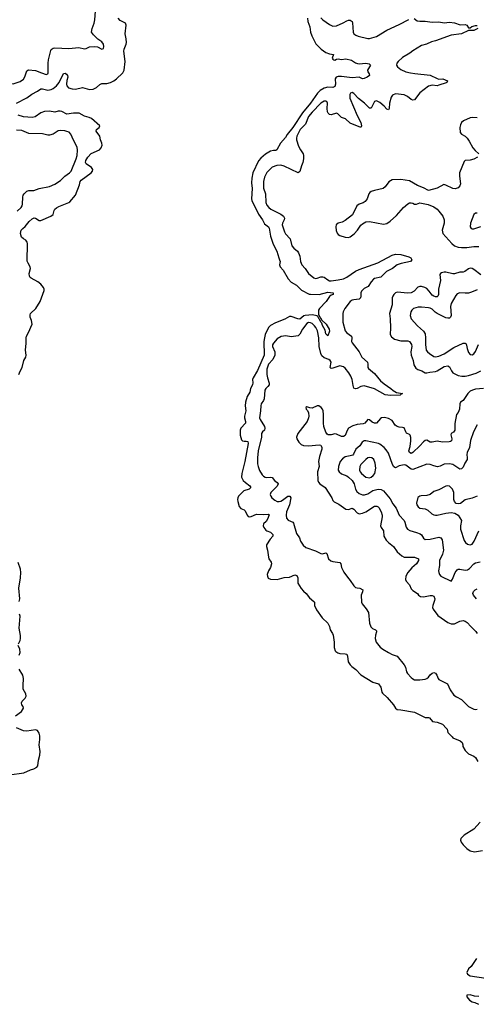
# Model space of a CAD drawing. Header units: inches. Extents: x 2001573 to 2220545, y 644482 to 846830.
# Tile 530 of 656: x 2081346 to 2086599, y 829283 to 840612. Entities that reach past the tile are written whole.
import ezdxf

# ---------------------------------------------------------------- set-up
doc = ezdxf.new("R2010")
doc.units = ezdxf.units.IN
doc.header["$MEASUREMENT"] = 0
for name, color, linetype in [('C0882', 7, 'Continuous'), ('C0883', 7, 'Continuous'), ('C0884', 7, 'Continuous')]:
    doc.layers.add(name, color=color, linetype=linetype)

msp = doc.modelspace()

# ---------------------------------------------------------------- linework, layer by layer
at = {"layer": 'C0882', "color": 5, "elevation": 260}
for points in [[(2086600, 829810), (2086541, 829719), (2086510, 829690), (2086492, 829650), (2086498, 829630), (2086530, 829612), (2086710, 829582)], [(2086630, 829373), (2086577, 829377), (2086530, 829390), (2086491, 829389), (2086492, 829370), (2086520, 829330), (2086553, 829310), (2086582, 829302), (2086623, 829283)]]:
    msp.add_lwpolyline(points, dxfattribs=at)
at = {"layer": 'C0883', "color": 5}
for points, elevation in [([(2081046, 840000), (2081150, 839912), (2081190, 839888), (2081270, 839875), (2081350, 839901), (2081390, 839927), (2081406, 839954), (2081421, 840000)], 280), ([(2081310, 839653), (2081429, 839711), (2081487, 839753), (2081552, 839788), (2081590, 839815), (2081610, 839817), (2081670, 839800), (2081710, 839809), (2081730, 839819), (2081768, 839850), (2081801, 839890), (2081850, 839993), (2081870, 839998), (2081886, 839986), (2081896, 839970), (2081899, 839950), (2081887, 839913), (2081884, 839870), (2081889, 839849), (2081909, 839829), (2081950, 839818), (2081990, 839813), (2082070, 839830), (2082149, 839809), (2082190, 839814), (2082230, 839830), (2082270, 839868), (2082290, 839878), (2082350, 839879), (2082390, 839890), (2082430, 839909), (2082460, 839930), (2082530, 839995), (2082533, 840000)], 260), ([(2081599, 840000), (2081650, 839980), (2081670, 839988), (2081672, 840000)], 280), ([(2085358, 840000), (2085366, 839990), (2085371, 839970), (2085344, 839950), (2085310, 839936), (2085290, 839932), (2085250, 839950), (2085170, 839943), (2085050, 839958), (2085010, 839959), (2084989, 839950), (2084977, 839930), (2084980, 839870), (2084970, 839845), (2084950, 839833), (2084890, 839837), (2084850, 839824), (2084803, 839797), (2084773, 839767), (2084690, 839651), (2084600, 839540), (2084487, 839370), (2084424, 839290), (2084405, 839255), (2084347, 839190), (2084306, 839114), (2084293, 839107), (2084266, 839106), (2084230, 839098), (2084174, 839066), (2084120, 839020), (2084093, 838987), (2084027, 838850), (2084016, 838790), (2084013, 838733), (2084019, 838670), (2084012, 838550), (2084018, 838530), (2084093, 838373), (2084140, 838310), (2084163, 838263), (2084208, 838228), (2084215, 838215), (2084230, 838120), (2084262, 838030), (2084306, 837950), (2084326, 837870), (2084337, 837850), (2084342, 837830), (2084337, 837790), (2084344, 837770), (2084376, 837730), (2084434, 837630), (2084470, 837592), (2084530, 837559), (2084590, 837501), (2084675, 837455), (2084692, 837452), (2084790, 837450), (2084890, 837475), (2084954, 837470), (2084951, 837450), (2084930, 837443), (2084912, 837428), (2084872, 837370), (2084796, 837290), (2084785, 837270), (2084785, 837225), (2084802, 837182), (2084810, 837178), (2084819, 837159), (2084872, 837110), (2084908, 837050), (2084910, 837028), (2084890, 836975), (2084870, 836999), (2084860, 837040), (2084830, 837095), (2084821, 837121), (2084810, 837133), (2084799, 837159), (2084790, 837166), (2084778, 837198), (2084765, 837205), (2084714, 837214), (2084630, 837209), (2084616, 837204), (2084570, 837166), (2084548, 837168), (2084470, 837196), (2084450, 837196), (2084395, 837165), (2084290, 837123), (2084230, 837093), (2084210, 837070), (2084172, 836990), (2084161, 836950), (2084156, 836910), (2084158, 836750), (2084084, 836576), (2084031, 836490), (2084025, 836470), (2084028, 836432), (2084023, 836410), (2084003, 836370), (2083994, 836326), (2083965, 836275), (2083943, 836210), (2083941, 836170), (2083946, 836110), (2083932, 836050), (2083932, 836030), (2083945, 835990), (2083943, 835970), (2083890, 835910), (2083884, 835890), (2083883, 835830), (2083899, 835779), (2083910, 835766), (2083930, 835762), (2083950, 835764), (2083970, 835758), (2083976, 835736), (2083936, 835530), (2083900, 835390), (2083898, 835350), (2083918, 835310), (2083945, 835285), (2083995, 835250), (2084006, 835230), (2083986, 835210), (2083925, 835190), (2083882, 835150), (2083865, 835130), (2083857, 835110), (2083852, 835090), (2083854, 835070), (2083872, 835012), (2083889, 834989), (2083930, 834973), (2083941, 834961), (2083963, 834910), (2083976, 834896), (2083990, 834892), (2084010, 834897), (2084070, 834924), (2084150, 834917), (2084210, 834923), (2084216, 834916), (2084197, 834863), (2084182, 834838), (2084152, 834810), (2084149, 834790), (2084155, 834770), (2084178, 834738), (2084190, 834729), (2084230, 834717), (2084258, 834690), (2084260, 834670), (2084226, 834634), (2084185, 834570), (2084185, 834550), (2084196, 834510), (2084207, 834427), (2084212, 834410), (2084240, 834370), (2084245, 834350), (2084233, 834310), (2084209, 834270), (2084195, 834230), (2084196, 834210), (2084206, 834186), (2084230, 834176), (2084310, 834170), (2084387, 834193), (2084450, 834199), (2084510, 834223), (2084536, 834216), (2084548, 834190), (2084547, 834130), (2084586, 834066), (2084610, 834035), (2084643, 834010), (2084681, 833961), (2084730, 833919), (2084736, 833910), (2084739, 833870), (2084762, 833822), (2084827, 833730), (2084893, 833670), (2084910, 833630), (2084920, 833590), (2084945, 833550), (2084953, 833530), (2084964, 833450), (2084964, 833390), (2084976, 833350), (2084983, 833343), (2085005, 833325), (2085030, 833318), (2085090, 833316), (2085110, 833311), (2085118, 833290), (2085125, 833225), (2085147, 833190), (2085168, 833170), (2085215, 833135), (2085270, 833075), (2085410, 832990), (2085475, 832970), (2085502, 832930), (2085514, 832874), (2085522, 832862), (2085572, 832812), (2085647, 832727), (2085670, 832690), (2085690, 832676), (2085730, 832672), (2085890, 832644), (2086010, 832581), (2086050, 832584), (2086059, 832579), (2086095, 832535), (2086148, 832528), (2086210, 832507), (2086258, 832458), (2086264, 832450), (2086271, 832411), (2086320, 832360), (2086331, 832350), (2086414, 832314), (2086435, 832295), (2086446, 832270), (2086446, 832250), (2086470, 832205), (2086510, 832166), (2086570, 832138), (2086590, 832121), (2086618, 832078)], 260), ([(2085844, 840000), (2085891, 839991), (2086070, 839972), (2086150, 839934), (2086170, 839928), (2086216, 839930), (2086267, 839910), (2086260, 839890), (2086254, 839886), (2086170, 839857), (2086150, 839852), (2086090, 839859), (2086050, 839847), (2085950, 839770), (2085890, 839688), (2085870, 839687), (2085850, 839695), (2085808, 839728), (2085770, 839746), (2085670, 839757), (2085637, 839743), (2085619, 839721), (2085601, 839650), (2085598, 839590), (2085590, 839573), (2085570, 839582), (2085538, 839618), (2085490, 839659), (2085450, 839677), (2085428, 839672), (2085390, 839593), (2085370, 839592), (2085313, 839653), (2085245, 839705), (2085190, 839764), (2085170, 839774), (2085153, 839767), (2085144, 839750), (2085145, 839710), (2085229, 839509), (2085271, 839430), (2085278, 839390), (2085270, 839370), (2085150, 839423), (2085096, 839470), (2085047, 839487), (2085005, 839530), (2084990, 839536), (2084930, 839519), (2084910, 839520), (2084895, 839535), (2084888, 839550), (2084883, 839590), (2084887, 839650), (2084878, 839670), (2084870, 839675), (2084850, 839673), (2084810, 839650), (2084710, 839548), (2084670, 839499), (2084633, 839410), (2084573, 839350), (2084533, 839270), (2084529, 839250), (2084531, 839230), (2084555, 839155), (2084575, 839115), (2084606, 839070), (2084613, 839050), (2084612, 839012), (2084604, 838970), (2084587, 838930), (2084570, 838865), (2084550, 838850), (2084390, 838928), (2084350, 838938), (2084304, 838936), (2084250, 838914), (2084190, 838852), (2084161, 838799), (2084150, 838750), (2084152, 838672), (2084174, 838610), (2084179, 838510), (2084190, 838477), (2084211, 838451), (2084236, 838430), (2084350, 838374), (2084383, 838350), (2084394, 838330), (2084389, 838310), (2084368, 838272), (2084366, 838250), (2084391, 838170), (2084406, 838146), (2084458, 838090), (2084479, 838010), (2084502, 837982), (2084542, 837950), (2084554, 837930), (2084569, 837890), (2084575, 837830), (2084591, 837791), (2084629, 837749), (2084667, 837690), (2084730, 837642), (2084750, 837635), (2084770, 837637), (2084810, 837652), (2084834, 837654), (2084850, 837650), (2084890, 837617), (2084910, 837609), (2084928, 837608), (2085010, 837618), (2085070, 837632), (2085110, 837650), (2085210, 837717), (2085250, 837736), (2085465, 837815), (2085630, 837902), (2085670, 837914), (2085732, 837912), (2085824, 837884), (2085847, 837870), (2085859, 837850), (2085841, 837830), (2085734, 837806), (2085690, 837790), (2085637, 837750), (2085567, 837713), (2085502, 837650), (2085430, 837634), (2085415, 837625), (2085390, 837596), (2085357, 837543), (2085310, 837520), (2085277, 837490), (2085269, 837470), (2085271, 837430), (2085267, 837410), (2085250, 837397), (2085190, 837390), (2085170, 837385), (2085147, 837370), (2085086, 837290), (2085066, 837250), (2085062, 837230), (2085065, 837170), (2085062, 837130), (2085090, 837030), (2085108, 837008), (2085163, 836970), (2085167, 836950), (2085165, 836910), (2085173, 836893), (2085250, 836790), (2085282, 836730), (2085349, 836670), (2085353, 836650), (2085351, 836610), (2085359, 836599), (2085430, 836541), (2085498, 836458), (2085541, 836421), (2085615, 836370), (2085644, 836344), (2085682, 836322), (2085751, 836310), (2085735, 836305), (2085723, 836290), (2085613, 836287), (2085550, 836295), (2085430, 836363), (2085310, 836398), (2085270, 836392), (2085228, 836368), (2085210, 836365), (2085192, 836372), (2085181, 836401), (2085171, 836470), (2085156, 836510), (2085132, 836550), (2085090, 836604), (2085070, 836619), (2085030, 836629), (2084950, 836601), (2084930, 836599), (2084920, 836610), (2084928, 836670), (2084920, 836690), (2084903, 836703), (2084850, 836721), (2084824, 836744), (2084812, 836770), (2084793, 836853), (2084787, 836953), (2084771, 837030), (2084753, 837070), (2084737, 837090), (2084710, 837115), (2084690, 837124), (2084670, 837126), (2084650, 837115), (2084600, 837050), (2084570, 836995), (2084550, 836976), (2084470, 836963), (2084407, 836973), (2084353, 836967), (2084310, 836940), (2084268, 836890), (2084256, 836870), (2084253, 836850), (2084281, 836790), (2084283, 836750), (2084257, 836703), (2084207, 836650), (2084191, 836590), (2084188, 836528), (2084196, 836490), (2084217, 836430), (2084215, 836410), (2084201, 836390), (2084178, 836370), (2084166, 836350), (2084157, 836250), (2084150, 836230), (2084125, 836190), (2084119, 836170), (2084118, 836110), (2084107, 836030), (2084113, 836010), (2084162, 835930), (2084167, 835910), (2084161, 835890), (2084140, 835870), (2084129, 835850), (2084130, 835810), (2084091, 835650), (2084082, 835570), (2084083, 835503), (2084089, 835470), (2084106, 835426), (2084135, 835375), (2084150, 835359), (2084170, 835347), (2084190, 835345), (2084230, 835349), (2084250, 835343), (2084277, 835310), (2084307, 835287), (2084320, 835270), (2084310, 835243), (2084235, 835170), (2084229, 835150), (2084234, 835130), (2084248, 835110), (2084282, 835082), (2084310, 835070), (2084330, 835068), (2084350, 835072), (2084370, 835082), (2084430, 835129), (2084453, 835130), (2084464, 835110), (2084449, 835030), (2084416, 834950), (2084411, 834910), (2084417, 834877), (2084433, 834853), (2084488, 834830), (2084497, 834817), (2084530, 834698), (2084566, 834650), (2084577, 834610), (2084606, 834566), (2084638, 834538), (2084750, 834500), (2084810, 834469), (2084830, 834467), (2084870, 834476), (2084878, 834470), (2084900, 834410), (2084926, 834386), (2084950, 834377), (2085028, 834368), (2085039, 834350), (2085050, 834310), (2085076, 834256), (2085117, 834197), (2085150, 834159), (2085190, 834099), (2085210, 834080), (2085230, 834073), (2085261, 834070), (2085294, 834050), (2085290, 834030), (2085273, 833990), (2085277, 833910), (2085286, 833890), (2085333, 833833), (2085360, 833790), (2085372, 833670), (2085386, 833626), (2085405, 833605), (2085439, 833590), (2085450, 833579), (2085453, 833570), (2085440, 833530), (2085436, 833490), (2085447, 833450), (2085493, 833393), (2085523, 833370), (2085590, 833329), (2085630, 833309), (2085690, 833288), (2085770, 833190), (2085783, 833163), (2085795, 833110), (2085806, 833090), (2085850, 833042), (2085870, 833028), (2085890, 833018), (2085910, 833016), (2085950, 833016), (2086010, 833024), (2086030, 833030), (2086050, 833047), (2086067, 833073), (2086090, 833094), (2086110, 833099), (2086130, 833093), (2086147, 833070), (2086162, 833030), (2086170, 833021), (2086269, 832969), (2086300, 832900), (2086341, 832841), (2086370, 832819), (2086430, 832789), (2086511, 832711), (2086570, 832677), (2086590, 832673), (2086610, 832677)], 280), ([(2081337, 836530), (2081350, 836568), (2081376, 836610), (2081394, 836690), (2081418, 836730), (2081421, 836750), (2081414, 836810), (2081422, 836890), (2081421, 836950), (2081426, 836970), (2081448, 837012), (2081488, 837110), (2081484, 837150), (2081468, 837190), (2081465, 837215), (2081472, 837230), (2081533, 837290), (2081581, 837370), (2081626, 837494), (2081626, 837510), (2081619, 837530), (2081589, 837570), (2081556, 837596), (2081477, 837637), (2081466, 837646), (2081460, 837660), (2081456, 837690), (2081472, 837750), (2081468, 837770), (2081443, 837810), (2081434, 837834), (2081437, 838037), (2081433, 838053), (2081416, 838076), (2081389, 838090), (2081367, 838110), (2081356, 838150), (2081358, 838170), (2081365, 838190), (2081381, 838210), (2081408, 838232), (2081457, 838290), (2081490, 838322), (2081513, 838333), (2081530, 838328), (2081570, 838301), (2081590, 838302), (2081706, 838350), (2081730, 838370), (2081743, 838417), (2081750, 838430), (2081770, 838447), (2081798, 838462), (2081910, 838507), (2081922, 838518), (2081990, 838592), (2082034, 838710), (2082043, 838750), (2082054, 838766), (2082170, 838850), (2082184, 838870), (2082186, 838890), (2082173, 838910), (2082110, 838953), (2082105, 838970), (2082109, 838990), (2082130, 839029), (2082170, 839073), (2082264, 839116), (2082282, 839138), (2082294, 839170), (2082293, 839190), (2082275, 839230), (2082268, 839270), (2082225, 839330), (2082231, 839349), (2082259, 839370), (2082267, 839390), (2082174, 839474), (2082146, 839486), (2082090, 839500), (2082030, 839537), (2081964, 839536), (2081890, 839525), (2081830, 839554), (2081810, 839559), (2081790, 839559), (2081750, 839547), (2081690, 839559), (2081630, 839556), (2081590, 839542), (2081524, 839496), (2081490, 839485), (2081390, 839495), (2081330, 839515)], 260), ([(2086610, 839482), (2086550, 839487), (2086530, 839484), (2086453, 839450), (2086430, 839430), (2086417, 839403), (2086410, 839370), (2086414, 839314), (2086430, 839294), (2086470, 839271), (2086493, 839250), (2086516, 839216), (2086558, 839138), (2086586, 839106), (2086629, 839070)], 320), ([(2081318, 838410), (2081363, 838450), (2081375, 838470), (2081380, 838490), (2081383, 838570), (2081388, 838592), (2081398, 838610), (2081430, 838638), (2081450, 838645), (2081510, 838645), (2081570, 838669), (2081690, 838694), (2081750, 838721), (2081816, 838763), (2081866, 838810), (2081921, 838850), (2081938, 838870), (2081997, 839010), (2082008, 839050), (2082011, 839110), (2082006, 839146), (2081964, 839224), (2081936, 839296), (2081916, 839316), (2081890, 839327), (2081866, 839334), (2081810, 839338), (2081790, 839333), (2081730, 839293), (2081690, 839282), (2081670, 839282), (2081610, 839298), (2081450, 839304), (2081370, 839336), (2081310, 839340)], 280), ([(2086613, 839030), (2086570, 839007), (2086530, 838995), (2086470, 838991), (2086459, 838981), (2086407, 838850), (2086405, 838810), (2086417, 838723), (2086410, 838699), (2086390, 838677), (2086355, 838665), (2086330, 838668), (2086250, 838709), (2086224, 838716), (2086150, 838672), (2086050, 838647), (2085990, 838678), (2085924, 838704), (2085830, 838759), (2085730, 838772), (2085630, 838768), (2085593, 838747), (2085550, 838690), (2085529, 838671), (2085430, 838648), (2085390, 838635), (2085375, 838625), (2085363, 838610), (2085342, 838550), (2085320, 838520), (2085296, 838504), (2085250, 838489), (2085224, 838470), (2085175, 838365), (2085090, 838301), (2085056, 838284), (2085010, 838270), (2084989, 838250), (2084984, 838230), (2084987, 838187), (2084997, 838157), (2085010, 838139), (2085030, 838128), (2085090, 838110), (2085130, 838107), (2085150, 838114), (2085194, 838146), (2085234, 838190), (2085272, 838248), (2085290, 838264), (2085330, 838286), (2085370, 838290), (2085530, 838260), (2085570, 838266), (2085608, 838292), (2085681, 838359), (2085761, 838450), (2085810, 838492), (2085830, 838503), (2085850, 838506), (2085870, 838502), (2085890, 838491), (2085910, 838491), (2085950, 838504), (2085970, 838502), (2086047, 838487), (2086110, 838460), (2086150, 838432), (2086169, 838410), (2086214, 838350), (2086230, 838310), (2086229, 838270), (2086207, 838190), (2086216, 838150), (2086316, 838036), (2086350, 838010), (2086390, 837995), (2086430, 837991), (2086490, 837992), (2086570, 838002), (2086630, 838001)], 320), ([(2086610, 838385), (2086590, 838387), (2086570, 838369), (2086550, 838321), (2086532, 838270), (2086529, 838230), (2086541, 838210), (2086550, 838204), (2086570, 838205), (2086650, 838234)], 340), ([(2086650, 837677), (2086570, 837738), (2086550, 837749), (2086530, 837753), (2086510, 837746), (2086467, 837713), (2086450, 837707), (2086410, 837707), (2086350, 837686), (2086330, 837687), (2086250, 837706), (2086230, 837707), (2086199, 837701), (2086187, 837693), (2086181, 837679), (2086186, 837610), (2086163, 837510), (2086166, 837450), (2086158, 837430), (2086150, 837423), (2086130, 837422), (2086109, 837429), (2086090, 837444), (2086057, 837490), (2086030, 837517), (2086008, 837530), (2085970, 837541), (2085950, 837541), (2085926, 837534), (2085885, 837490), (2085850, 837470), (2085810, 837466), (2085690, 837475), (2085670, 837468), (2085650, 837450), (2085638, 837430), (2085632, 837410), (2085633, 837330), (2085599, 837230), (2085607, 837170), (2085612, 837068), (2085607, 836990), (2085623, 836963), (2085657, 836937), (2085730, 836918), (2085810, 836918), (2085829, 836909), (2085839, 836899), (2085853, 836873), (2085856, 836850), (2085847, 836790), (2085850, 836750), (2085872, 836690), (2085880, 836640), (2085903, 836603), (2085928, 836588), (2085973, 836573), (2086010, 836550), (2086030, 836547), (2086063, 836557), (2086130, 836564), (2086150, 836570), (2086230, 836620), (2086270, 836630), (2086290, 836618), (2086314, 836570), (2086330, 836549), (2086390, 836518), (2086434, 836510), (2086470, 836510), (2086510, 836517), (2086596, 836544), (2086650, 836572)], 320), ([(2086610, 837503), (2086544, 837476), (2086510, 837467), (2086470, 837465), (2086410, 837470), (2086381, 837459), (2086362, 837438), (2086312, 837348), (2086304, 837310), (2086310, 837210), (2086302, 837190), (2086290, 837179), (2086270, 837177), (2086250, 837183), (2086150, 837231), (2086126, 837246), (2086090, 837280), (2086070, 837291), (2086050, 837296), (2085970, 837305), (2085930, 837303), (2085876, 837290), (2085856, 837270), (2085847, 837250), (2085840, 837210), (2085850, 837170), (2085923, 837090), (2085990, 837029), (2086010, 836996), (2086015, 836950), (2086013, 836873), (2086024, 836810), (2086037, 836790), (2086060, 836770), (2086110, 836738), (2086130, 836732), (2086170, 836740), (2086230, 836767), (2086340, 836840), (2086450, 836890), (2086470, 836890), (2086481, 836881), (2086488, 836868), (2086494, 836830), (2086510, 836783), (2086530, 836758), (2086550, 836756), (2086570, 836769), (2086590, 836793), (2086625, 836875)], 340), ([(2086681, 836370), (2086590, 836362), (2086554, 836350), (2086530, 836336), (2086501, 836310), (2086450, 836232), (2086419, 836210), (2086410, 836190), (2086407, 836130), (2086390, 836093), (2086372, 836068), (2086354, 835966), (2086353, 835887), (2086336, 835864), (2086311, 835850), (2086306, 835834), (2086317, 835790), (2086313, 835767), (2086302, 835758), (2086286, 835754), (2086210, 835749), (2086150, 835764), (2086090, 835750), (2086070, 835752), (2086030, 835773), (2086010, 835771), (2085990, 835756), (2085950, 835710), (2085870, 835630), (2085850, 835621), (2085832, 835632), (2085825, 835650), (2085838, 835702), (2085846, 835766), (2085846, 835806), (2085840, 835830), (2085830, 835840), (2085796, 835856), (2085787, 835870), (2085770, 835914), (2085750, 835921), (2085710, 835924), (2085690, 835930), (2085667, 835947), (2085630, 835999), (2085590, 836023), (2085544, 836036), (2085510, 836032), (2085497, 836023), (2085450, 835969), (2085428, 835968), (2085401, 835981), (2085370, 836006), (2085350, 836010), (2085316, 835970), (2085299, 835961), (2085230, 835955), (2085180, 835940), (2085130, 835910), (2085115, 835885), (2085091, 835829), (2085070, 835815), (2085050, 835817), (2084990, 835843), (2084970, 835847), (2084930, 835835), (2084896, 835836), (2084884, 835844), (2084870, 835864), (2084845, 835930), (2084840, 835970), (2084843, 836070), (2084839, 836110), (2084831, 836131), (2084815, 836150), (2084787, 836167), (2084770, 836167), (2084710, 836142), (2084684, 836144), (2084650, 836159), (2084638, 836150), (2084643, 836130), (2084656, 836116), (2084667, 836087), (2084673, 836050), (2084670, 836030), (2084654, 835990), (2084546, 835850), (2084531, 835810), (2084534, 835790), (2084556, 835750), (2084583, 835723), (2084610, 835711), (2084670, 835707), (2084790, 835722), (2084810, 835716), (2084816, 835710), (2084824, 835690), (2084823, 835670), (2084795, 835585), (2084784, 835530), (2084791, 835470), (2084773, 835410), (2084778, 835310), (2084784, 835290), (2084800, 835270), (2084860, 835230), (2084937, 835110), (2084950, 835079), (2084964, 835064), (2085019, 835039), (2085098, 834978), (2085130, 834977), (2085170, 834990), (2085190, 834980), (2085230, 834937), (2085250, 834928), (2085290, 834934), (2085330, 834950), (2085430, 835013), (2085454, 835014), (2085470, 835007), (2085478, 834998), (2085505, 834950), (2085518, 834910), (2085518, 834890), (2085498, 834790), (2085503, 834770), (2085531, 834730), (2085537, 834670), (2085564, 834624), (2085590, 834597), (2085648, 834550), (2085690, 834490), (2085743, 834443), (2085771, 834429), (2085890, 834428), (2085933, 834410), (2085933, 834390), (2085911, 834350), (2085857, 834303), (2085810, 834253), (2085789, 834210), (2085786, 834170), (2085792, 834152), (2085829, 834109), (2085850, 834064), (2085870, 834043), (2085922, 834010), (2085935, 833990), (2085956, 833976), (2085990, 833973), (2086070, 833986), (2086090, 833985), (2086110, 833978), (2086122, 833950), (2086120, 833930), (2086100, 833870), (2086097, 833850), (2086102, 833830), (2086158, 833758), (2086270, 833674), (2086310, 833662), (2086350, 833662), (2086410, 833690), (2086450, 833698), (2086470, 833693), (2086496, 833676), (2086535, 833630), (2086594, 833574), (2086610, 833550)], 320), ([(2086608, 835950), (2086568, 835870), (2086534, 835770), (2086521, 835690), (2086494, 835630), (2086490, 835610), (2086496, 835570), (2086494, 835550), (2086466, 835510), (2086450, 835464), (2086430, 835444), (2086410, 835442), (2086330, 835493), (2086290, 835501), (2086230, 835496), (2086185, 835475), (2086152, 835468), (2086110, 835478), (2086070, 835494), (2086030, 835496), (2085870, 835437), (2085850, 835439), (2085790, 835485), (2085770, 835489), (2085710, 835478), (2085670, 835457), (2085650, 835468), (2085634, 835494), (2085590, 835623), (2085564, 835664), (2085541, 835690), (2085490, 835727), (2085474, 835734), (2085330, 835767), (2085310, 835766), (2085288, 835752), (2085261, 835710), (2085213, 835670), (2085186, 835614), (2085177, 835603), (2085150, 835592), (2085090, 835581), (2085060, 835560), (2085035, 835530), (2085015, 835470), (2085012, 835430), (2085020, 835410), (2085050, 835386), (2085110, 835364), (2085130, 835350), (2085170, 835310), (2085194, 835270), (2085211, 835209), (2085225, 835185), (2085250, 835160), (2085290, 835146), (2085314, 835146), (2085350, 835158), (2085410, 835193), (2085470, 835211), (2085506, 835206), (2085531, 835191), (2085610, 835100), (2085640, 835040), (2085677, 834990), (2085710, 834910), (2085769, 834849), (2085779, 834830), (2085793, 834773), (2085808, 834748), (2085835, 834735), (2085910, 834713), (2085955, 834695), (2085970, 834684), (2085990, 834648), (2086010, 834632), (2086070, 834635), (2086170, 834657), (2086191, 834651), (2086206, 834626), (2086221, 834510), (2086210, 834461), (2086177, 834390), (2086174, 834330), (2086165, 834270), (2086167, 834250), (2086174, 834230), (2086190, 834210), (2086309, 834151), (2086325, 834175), (2086355, 834250), (2086378, 834281), (2086390, 834289), (2086410, 834290), (2086470, 834278), (2086497, 834283), (2086521, 834299), (2086570, 834350), (2086590, 834362), (2086645, 834375)], 340), ([(2086610, 835128), (2086550, 835105), (2086473, 835087), (2086416, 835044), (2086390, 835040), (2086367, 835047), (2086347, 835070), (2086342, 835090), (2086340, 835170), (2086324, 835210), (2086290, 835245), (2086270, 835250), (2086250, 835246), (2086170, 835202), (2086110, 835182), (2086070, 835150), (2086030, 835139), (2085966, 835134), (2085950, 835130), (2085926, 835114), (2085910, 835050), (2085915, 835030), (2085930, 835007), (2085950, 834993), (2086010, 834985), (2086042, 834970), (2086087, 834927), (2086110, 834913), (2086130, 834909), (2086150, 834911), (2086250, 834934), (2086310, 834940), (2086354, 834934), (2086390, 834910), (2086428, 834850), (2086417, 834790), (2086418, 834750), (2086459, 834619), (2086475, 834595), (2086498, 834578), (2086530, 834571), (2086550, 834579), (2086574, 834610), (2086629, 834730)], 360), ([(2081341, 833919), (2081349, 833950), (2081335, 834070), (2081355, 834190), (2081358, 834250), (2081354, 834290), (2081330, 834365)], 260), ([(2086600, 833950), (2086567, 833990), (2086560, 834010), (2086568, 834032), (2086588, 834052), (2086610, 834064)], 320), ([(2081331, 833430), (2081350, 833470), (2081355, 833490), (2081354, 833526), (2081339, 833610), (2081350, 833749), (2081345, 833770)], 260), ([(2081339, 833301), (2081352, 833330), (2081347, 833370), (2081330, 833410)], 260), ([(2081297, 832603), (2081367, 832653), (2081392, 832690), (2081386, 832710), (2081371, 832730), (2081366, 832750), (2081373, 832770), (2081410, 832805), (2081422, 832830), (2081417, 832857), (2081387, 832910), (2081385, 832950), (2081392, 833030), (2081381, 833070), (2081340, 833140)], 260), ([(2081230, 831922), (2081393, 831947), (2081470, 831981), (2081508, 831992), (2081544, 832010), (2081554, 832026), (2081563, 832090), (2081579, 832150), (2081580, 832190), (2081570, 832270), (2081579, 832330), (2081579, 832370), (2081570, 832404), (2081552, 832432), (2081530, 832439), (2081430, 832425), (2081390, 832430), (2081310, 832464)], 260), ([(2086642, 831378), (2086570, 831299), (2086459, 831230), (2086423, 831190), (2086416, 831170), (2086427, 831150), (2086450, 831117), (2086490, 831077), (2086530, 831048), (2086579, 831039), (2086670, 831052)], 260)]:
    msp.add_lwpolyline(points, dxfattribs=dict(at, elevation=elevation))
at = {"layer": 'C0883', "color": 5, "elevation": 360}
msp.add_lwpolyline([(2085370, 835576), (2085350, 835569), (2085330, 835553), (2085270, 835494), (2085258, 835470), (2085257, 835430), (2085264, 835410), (2085278, 835390), (2085330, 835347), (2085370, 835341), (2085390, 835349), (2085414, 835366), (2085431, 835389), (2085443, 835450), (2085436, 835510), (2085420, 835550), (2085398, 835570)], close=True, dxfattribs=at)
at = {"layer": 'C0884', "color": 5}
for points, elevation in [([(2081672, 840000), (2081674, 840010), (2081672, 840110), (2081677, 840150), (2081704, 840256), (2081710, 840270), (2081730, 840284), (2081750, 840289), (2081910, 840280), (2082027, 840293), (2082090, 840278), (2082110, 840279), (2082150, 840298), (2082210, 840304), (2082240, 840300), (2082290, 840271), (2082310, 840279), (2082315, 840305), (2082310, 840332), (2082290, 840357), (2082247, 840387), (2082196, 840436), (2082173, 840470), (2082179, 840510), (2082202, 840570), (2082211, 840610), (2082217, 840710)], 280), ([(2082533, 840000), (2082550, 840030), (2082561, 840130), (2082544, 840250), (2082548, 840272), (2082572, 840330), (2082574, 840350), (2082572, 840390), (2082558, 840450), (2082570, 840550), (2082564, 840570), (2082557, 840577), (2082503, 840603), (2082478, 840630)], 260), ([(2084656, 840630), (2084661, 840590), (2084684, 840530), (2084693, 840470), (2084708, 840428), (2084754, 840334), (2084814, 840274), (2084870, 840235), (2084910, 840220), (2084958, 840210), (2084942, 840170), (2084950, 840156), (2084962, 840150), (2084972, 840148), (2084990, 840158), (2085010, 840161), (2085050, 840154), (2085098, 840162), (2085165, 840145), (2085210, 840115), (2085233, 840107), (2085250, 840104), (2085330, 840113), (2085365, 840105), (2085382, 840090), (2085346, 840030), (2085351, 840010), (2085358, 840000)], 260), ([(2084810, 840634), (2084832, 840612), (2084910, 840556), (2084950, 840537), (2084990, 840540), (2085066, 840574), (2085110, 840600), (2085130, 840607), (2085150, 840606), (2085170, 840591), (2085175, 840575), (2085184, 840470), (2085190, 840450), (2085213, 840433), (2085241, 840421), (2085350, 840396), (2085370, 840396), (2085450, 840419), (2085570, 840491), (2085710, 840555), (2085825, 840615)], 280), ([(2085884, 840624), (2085920, 840600), (2085950, 840594), (2086010, 840595), (2086090, 840585), (2086170, 840588), (2086230, 840575), (2086290, 840582), (2086350, 840576), (2086414, 840554), (2086470, 840555), (2086490, 840550), (2086510, 840519), (2086530, 840518), (2086548, 840532), (2086590, 840544), (2086610, 840545)], 280), ([(2086617, 840510), (2086570, 840488), (2086510, 840488), (2086430, 840449), (2086310, 840432), (2086130, 840369), (2086082, 840358), (2086028, 840332), (2085970, 840313), (2085870, 840254), (2085834, 840226), (2085750, 840175), (2085699, 840130), (2085686, 840110), (2085683, 840090), (2085693, 840070), (2085730, 840038), (2085790, 840010), (2085844, 840000)], 280), ([(2081421, 840000), (2081430, 840025), (2081447, 840033), (2081530, 840028), (2081599, 840000)], 280)]:
    msp.add_lwpolyline(points, dxfattribs=dict(at, elevation=elevation))

doc.saveas('drawing.dxf')
